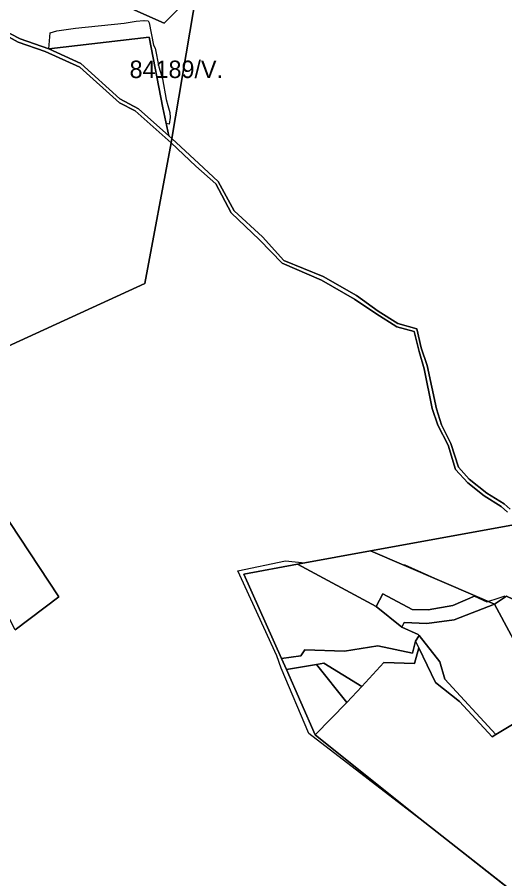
# Model space of a CAD drawing. Extents: x -477304 to -465429, y -1159113 to -1149210.
# Drawn here: x -473764 to -473345, y -1156274 to -1155534 of the extents above; entities that cross this region are included whole.
import ezdxf

# ---------------------------------------------------------------- set-up
doc = ezdxf.new("R2010")
doc.units = 0
for name, color, linetype in [('BPEJ_s', 7, 'Continuous'), ('ostatni_s', 7, 'Continuous'), ('PUPFL_s', 7, 'Continuous'), ('trav_porost_s', 7, 'Continuous')]:
    doc.layers.add(name, color=color, linetype=linetype)

msp = doc.modelspace()

# ---------------------------------------------------------------- linework, layer by layer
at = {"layer": 'BPEJ_s'}
msp.add_lwpolyline([(-473632.37, -1155619.8), (-473633.22, -1155625.55), (-473635.86, -1155624.98), (-473633.67, -1155635.53), (-473659.55, -1155612.56), (-473675.69, -1155603.7), (-473709.22, -1155573.49), (-473736.85, -1155560.83), (-473735.71, -1155547.08), (-473729.76, -1155545.38), (-473713.81, -1155543.25), (-473671.92, -1155538.79), (-473661.71, -1155537.09), (-473655.12, -1155536.45), (-473654.85, -1155536.48), (-473651.51, -1155536.88), (-473650.44, -1155538.58), (-473646.83, -1155557.71), (-473645.34, -1155560.27), (-473642.15, -1155576.43), (-473639.17, -1155586.63), (-473635.77, -1155604.49), (-473634.37, -1155609.69), (-473632.8, -1155615.55)], close=True, dxfattribs=at)
for points in [[(-473659.55, -1155612.56), (-473675.69, -1155603.7), (-473709.22, -1155573.49), (-473736.85, -1155560.83), (-473735.71, -1155547.08), (-473729.76, -1155545.38), (-473713.81, -1155543.25), (-473671.92, -1155538.79), (-473661.71, -1155537.09), (-473655.12, -1155536.45), (-473654.85, -1155536.48), (-473651.51, -1155536.88), (-473650.44, -1155538.58), (-473646.83, -1155557.71), (-473645.34, -1155560.27), (-473642.15, -1155576.43), (-473639.17, -1155586.63), (-473635.77, -1155604.49), (-473634.37, -1155609.69), (-473632.8, -1155615.55), (-473632.37, -1155619.8), (-473633.22, -1155625.55), (-473635.86, -1155624.98), (-473633.67, -1155635.53), (-473659.55, -1155612.56)], [(-473268.1, -1156340.17), (-473411.31, -1156227.52), (-473513.19, -1156149.22), (-473537.06, -1156093.04), (-473540.85, -1156082.27), (-473574.32, -1156009.5), (-473533.36, -1156000.7), (-473516.79, -1156002.57), (-473460.12, -1155992.22), (-473432.24, -1156004.24), (-473430.82, -1156004.26), (-473397.03, -1156019.41), (-473370.34, -1156030.92), (-473370.87, -1156031.15), (-473360.08, -1156035.99), (-473359.23, -1156035.7), (-473350.48, -1156032.79), (-473344.36, -1156030.75)], [(-473268.1, -1156340.17), (-473411.31, -1156227.52), (-473513.19, -1156149.22), (-473537.06, -1156093.04), (-473540.85, -1156082.27), (-473574.32, -1156009.5), (-473533.36, -1156000.7), (-473516.79, -1156002.57), (-473460.12, -1155992.22), (-473432.24, -1156004.24), (-473430.82, -1156004.26), (-473397.03, -1156019.41), (-473370.34, -1156030.92), (-473370.87, -1156031.15), (-473360.08, -1156035.99), (-473359.23, -1156035.7), (-473350.48, -1156032.79), (-473344.36, -1156030.75)]]:
    msp.add_lwpolyline(points, dxfattribs=at)
at = {"layer": 'ostatni_s'}
for points in [[(-473778.92, -1155543.45), (-473761.38, -1155552.4), (-473736.85, -1155560.83), (-473709.22, -1155573.49), (-473675.69, -1155603.7), (-473659.55, -1155612.56), (-473633.67, -1155635.53), (-473631.01, -1155637.9), (-473631.64, -1155641.64), (-473662.53, -1155614.17), (-473676.08, -1155607.37), (-473710.21, -1155576.57), (-473739.97, -1155563.08), (-473763.16, -1155555.29), (-473775.93, -1155548.07)], [(-473342.35, -1155958.98), (-473347.87, -1155954.12), (-473362.64, -1155945.03), (-473376.42, -1155933.79), (-473387.08, -1155922.24), (-473393.46, -1155901.5), (-473402.27, -1155884.18), (-473407.13, -1155869.92), (-473413.98, -1155835.94), (-473418.43, -1155820.93), (-473422.62, -1155803.81), (-473437.48, -1155799.8), (-473455.63, -1155788.22), (-473474.04, -1155775.91), (-473502.39, -1155759.74), (-473536.11, -1155745.08), (-473555.55, -1155724.96), (-473579.89, -1155701.67), (-473593.22, -1155676.89), (-473610.26, -1155661.79), (-473631.64, -1155641.64), (-473631.01, -1155637.9), (-473607.72, -1155659.41), (-473591.07, -1155674.96), (-473577.4, -1155699.95), (-473553.12, -1155722.42), (-473534.73, -1155742.76), (-473501.07, -1155756.43), (-473472.27, -1155772.79), (-473453.54, -1155786.31), (-473436.77, -1155796.79), (-473420.29, -1155801.5), (-473416.55, -1155817.78), (-473411.6, -1155832.84), (-473403.43, -1155870.2), (-473399.12, -1155883.79), (-473391.14, -1155900.01), (-473384.65, -1155920.25), (-473375.48, -1155930.48), (-473360.1, -1155942.6), (-473345.28, -1155951.85), (-473340.25, -1155956.33)]]:
    msp.add_lwpolyline(points, dxfattribs=at)
msp.add_lwpolyline([(-473353.72, -1156038.08), (-473388.23, -1156051.4), (-473411.93, -1156054.53), (-473431.4, -1156053.61), (-473433.43, -1156057.83), (-473455.39, -1156040.02), (-473449.49, -1156029.14), (-473424.52, -1156042.5), (-473410.72, -1156042.76), (-473389.56, -1156039.26), (-473370.34, -1156030.92)], close=True, dxfattribs=at)
at = {"layer": 'PUPFL_s'}
for points in [[(-473769.57, -1155123.1), (-473709.16, -1155128.63), (-473671.35, -1155133.39), (-473621.67, -1155137.59), (-473588.49, -1155142.49), (-473579.69, -1155144.48), (-473547.8, -1155148.31), (-473553.78, -1155151.17), (-473554.14, -1155193.25), (-473539.79, -1155196.77), (-473534.29, -1155216.22), (-473567.38, -1155230.02), (-473569.44, -1155248.66), (-473575.06, -1155261.55), (-473573.27, -1155293.08), (-473586.94, -1155381.95), (-473609.64, -1155510.66), (-473637.69, -1155538.72), (-473670.48, -1155524.15), (-473689.77, -1155517.83), (-473726.26, -1155492.39), (-473816.42, -1155439.69)], [(-473816.42, -1155439.69), (-473726.26, -1155492.39), (-473689.77, -1155517.83), (-473670.48, -1155524.15), (-473637.69, -1155538.72), (-473609.64, -1155510.66), (-473631.01, -1155637.9), (-473633.67, -1155635.53), (-473638.65, -1155611.57), (-473650.45, -1155550.93), (-473736.85, -1155560.83), (-473761.38, -1155552.4), (-473778.92, -1155543.45)], [(-473340.25, -1155956.33), (-473345.28, -1155951.85), (-473360.1, -1155942.6), (-473375.48, -1155930.48), (-473384.65, -1155920.25), (-473391.14, -1155900.01), (-473399.12, -1155883.79), (-473403.43, -1155870.2), (-473411.6, -1155832.84), (-473416.55, -1155817.78), (-473420.29, -1155801.5), (-473436.77, -1155796.79), (-473453.54, -1155786.31), (-473472.27, -1155772.79), (-473501.07, -1155756.43), (-473534.73, -1155742.76), (-473553.12, -1155722.42), (-473577.4, -1155699.95), (-473591.07, -1155674.96), (-473607.72, -1155659.41), (-473631.01, -1155637.9), (-473609.64, -1155510.66)], [(-473775.93, -1155548.07), (-473763.16, -1155555.29), (-473739.97, -1155563.08), (-473710.21, -1155576.57), (-473676.08, -1155607.37), (-473662.53, -1155614.17), (-473631.64, -1155641.64), (-473654.27, -1155762.41), (-473848.93, -1155851.67)], [(-473848.93, -1155851.67), (-473654.27, -1155762.41), (-473631.64, -1155641.64), (-473610.26, -1155661.79), (-473593.22, -1155676.89), (-473579.89, -1155701.67), (-473555.55, -1155724.96), (-473536.11, -1155745.08), (-473502.39, -1155759.74), (-473474.04, -1155775.91), (-473455.63, -1155788.22), (-473437.48, -1155799.8), (-473422.62, -1155803.81), (-473418.43, -1155820.93), (-473413.98, -1155835.94), (-473407.13, -1155869.92), (-473402.27, -1155884.18), (-473393.46, -1155901.5), (-473387.08, -1155922.24), (-473376.42, -1155933.79), (-473362.64, -1155945.03), (-473347.87, -1155954.12), (-473342.35, -1155958.98)], [(-473765.75, -1156060.03), (-473728.2, -1156031.6), (-473787.07, -1155942.49)], [(-473335.63, -1155969.46), (-473460.12, -1155992.22), (-473523, -1156003.71), (-473569.1, -1156012.14), (-473536.74, -1156084.59), (-473532.51, -1156094.06), (-473507.74, -1156150.33), (-473421.45, -1156219.33), (-473310.97, -1156306.17)]]:
    msp.add_lwpolyline(points, dxfattribs=at)
for points in [[(-473856.29, -1155831.33), (-473848.93, -1155851.67), (-473787.07, -1155942.49), (-473728.2, -1156031.6), (-473765.75, -1156060.03), (-473802.02, -1155990.14), (-473853.41, -1155891.58), (-473904.62, -1155794.3), (-473887.7, -1155796.3), (-473862.3, -1155793.17), (-473854.27, -1155800.04)], [(-473335.63, -1155969.46), (-473329.02, -1155980.15), (-473324, -1155984.07), (-473311.65, -1155990.9), (-473296.4, -1156007.22), (-473279.9, -1156020.04), (-473262.42, -1156025.72), (-473259.55, -1156031.26), (-473268.97, -1156055.37), (-473281.16, -1156064.25), (-473293.92, -1156055.05), (-473295.74, -1156053.91), (-473320.25, -1156042.13), (-473343.36, -1156031.15), (-473353.72, -1156038.08), (-473370.34, -1156030.92), (-473460.12, -1155992.22)], [(-473453.79, -1156073.73), (-473424.04, -1156080.01), (-473421.63, -1156069.68), (-473418.81, -1156075.53), (-473422.29, -1156088.97), (-473448.82, -1156088.14), (-473467.6, -1156108.82), (-473500.26, -1156088.8), (-473506.57, -1156089.83), (-473532.51, -1156094.06), (-473536.74, -1156084.59), (-473520.22, -1156082.53), (-473516.66, -1156077.17), (-473482.58, -1156078.35)], [(-473507.74, -1156150.33), (-473532.51, -1156094.06), (-473506.57, -1156089.83), (-473480.67, -1156122.36)], [(-473506.57, -1156089.83), (-473500.26, -1156088.8), (-473467.6, -1156108.82), (-473480.67, -1156122.36)]]:
    msp.add_lwpolyline(points, close=True, dxfattribs=at)
at = {"layer": 'trav_porost_s'}
for points in [[(-473736.85, -1155560.83), (-473650.45, -1155550.93), (-473638.65, -1155611.57), (-473633.67, -1155635.53), (-473659.55, -1155612.56), (-473675.69, -1155603.7), (-473709.22, -1155573.49)], [(-473389.56, -1156039.26), (-473410.72, -1156042.76), (-473424.52, -1156042.5), (-473449.49, -1156029.14), (-473455.39, -1156040.02), (-473523, -1156003.71), (-473460.12, -1155992.22), (-473370.34, -1156030.92)], [(-473523, -1156003.71), (-473455.39, -1156040.02), (-473433.43, -1156057.83), (-473419.28, -1156064.08), (-473418.53, -1156065.03), (-473421.63, -1156069.68), (-473424.04, -1156080.01), (-473453.79, -1156073.73), (-473482.58, -1156078.35), (-473516.66, -1156077.17), (-473520.22, -1156082.53), (-473536.74, -1156084.59), (-473569.1, -1156012.14)], [(-473343.36, -1156031.15), (-473320.25, -1156042.13), (-473301.65, -1156080.24), (-473324.83, -1156091.24), (-473353.72, -1156038.08)], [(-473433.43, -1156057.83), (-473431.4, -1156053.61), (-473411.93, -1156054.53), (-473388.23, -1156051.4), (-473353.72, -1156038.08), (-473324.83, -1156091.24), (-473307.54, -1156123.05), (-473352.42, -1156149.87), (-473396.32, -1156102.49), (-473400.54, -1156087.61), (-473418.53, -1156065.03), (-473419.28, -1156064.08)], [(-473418.81, -1156075.53), (-473421.63, -1156069.68), (-473418.53, -1156065.03), (-473400.54, -1156087.61), (-473396.32, -1156102.49), (-473352.42, -1156149.87), (-473355.77, -1156151.87), (-473383.71, -1156121.5), (-473404.31, -1156105.35)]]:
    msp.add_lwpolyline(points, close=True, dxfattribs=at)
msp.add_lwpolyline([(-473310.97, -1156306.17), (-473421.45, -1156219.33), (-473507.74, -1156150.33), (-473480.67, -1156122.36), (-473467.6, -1156108.82), (-473448.82, -1156088.14), (-473422.29, -1156088.97), (-473418.81, -1156075.53), (-473404.31, -1156105.35), (-473383.71, -1156121.5), (-473355.77, -1156151.87), (-473352.42, -1156149.87), (-473307.54, -1156123.05)], dxfattribs=at)

# ---------------------------------------------------------------- texts
at = {"layer": 'BPEJ_s'}
msp.add_text('84189/V.', height=15, dxfattribs=at).set_placement((-473667.35, -1155585.99))

doc.saveas('drawing.dxf')
